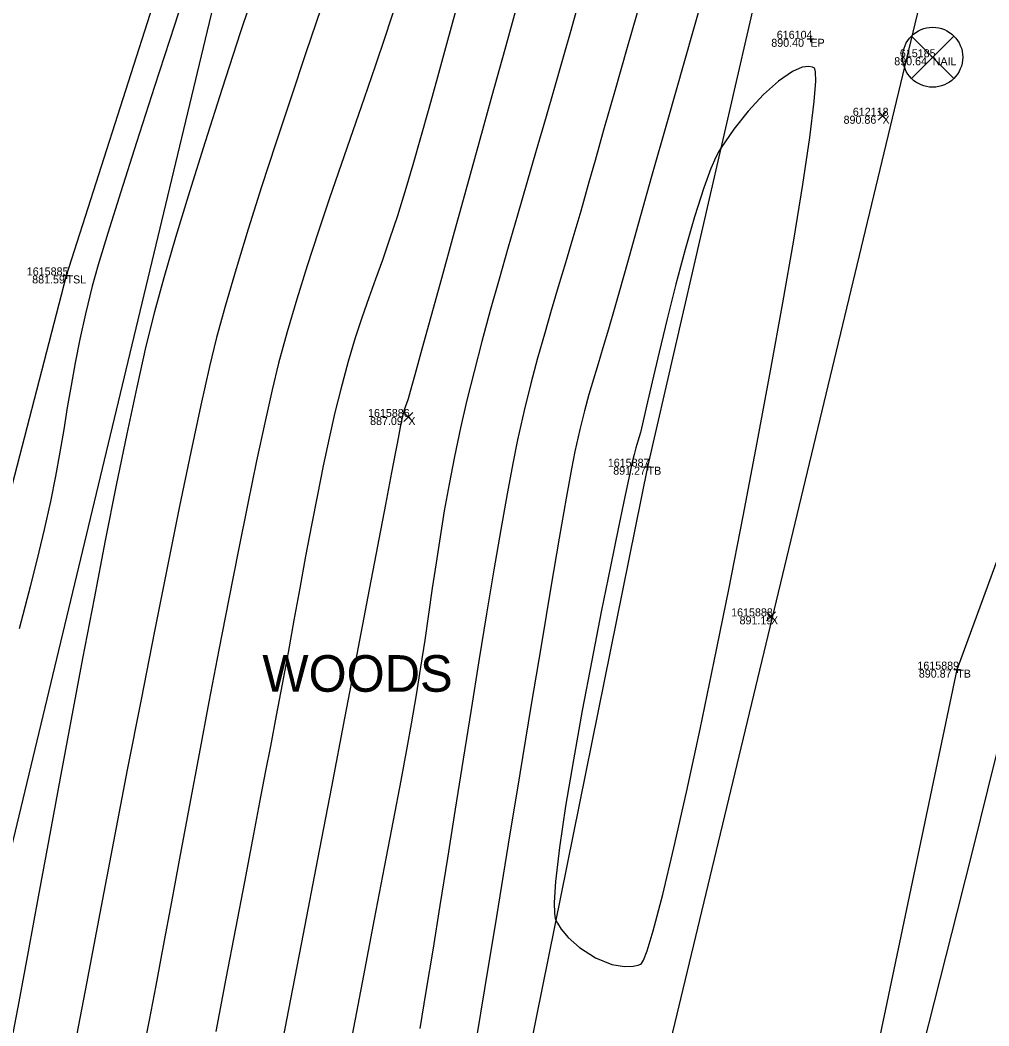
# Model space of a CAD drawing. Extents: x 1957117 to 1971063, y 701601 to 715861.
# Drawn here: x 1963043.18 to 1963085.54, y 704994.55 to 705038.52 of the extents above; entities that cross this region are included whole.
import ezdxf

# ---------------------------------------------------------------- set-up
doc = ezdxf.new("R2010")
doc.units = 0
for name, color, linetype in [('AP_X_Lights', 7, 'Continuous'), ('DT_X_Break_Line', 7, 'Continuous'), ('DT_X_Contour_Major', 7, 'Continuous'), ('DT_X_Contour_Minor', 7, 'Continuous'), ('GE_X_CL_20', 7, 'Continuous'), ('HY_X_Water_Edge', 7, 'Continuous'), ('PV_P_Drive', 7, 'Continuous'), ('PV_P_Shoulder', 7, 'Continuous'), ('RS_Raster1', 7, 'Continuous'), ('RW_X_Esmt_RR', 7, 'Continuous'), ('SC_Scratch1', 7, 'Continuous'), ('SC_Shading2', 7, 'Continuous'), ('SC_Shading5', 7, 'Continuous'), ('VG_X_Text', 7, 'Continuous')]:
    doc.layers.add(name, color=color, linetype=linetype)

msp = doc.modelspace()

# ---------------------------------------------------------------- linework, layer by layer
at = {"layer": 'AP_X_Lights'}
for p, q in [((1963080.693, 705034.14), (1963081.081, 705034.53)), ((1963080.693, 705034.53), (1963081.081, 705034.14)), ((1963059.959, 705020.97), (1963060.347, 705021.36)), ((1963059.959, 705021.36), (1963060.347, 705020.97)), ((1963075.818, 705012.254), (1963076.206, 705012.644)), ((1963075.818, 705012.644), (1963076.206, 705012.254))]:
    msp.add_line(p, q, dxfattribs=at)
at = {"layer": 'DT_X_Break_Line'}
for points in [[(1962854.549, 704243.654), (1962868.069, 704295.231), (1962879.669, 704344.313), (1962892.757, 704392.318), (1962905.964, 704443.142), (1962917.718, 704492.375), (1962926.962, 704538.336), (1962936.778, 704587.265), (1962949.215, 704630.669), (1962963.968, 704683.754), (1962972.038, 704733.348), (1962988.206, 704780.999), (1962994.689, 704830.943), (1963004.932, 704879.138), (1963021.822, 704927.498), (1963031.944, 704976.286), (1963045.21, 705027.355), (1963059.618, 705072.384), (1963067.267, 705121.949)], [(1962898.502, 704228.866), (1962909.862, 704285.214), (1962922.189, 704334.068), (1962935.173, 704382.087), (1962941.87, 704432.109), (1962957.87, 704479.084), (1962969.135, 704528.545), (1962980.039, 704577.268), (1962992.03, 704625.595), (1963002.128, 704674.596), (1963014.376, 704720.299), (1963028.69, 704776.02), (1963039.098, 704819.371), (1963047.66, 704863.952), (1963060.514, 704915.168), (1963074.044, 704961.959), (1963084.157, 705010.121), (1963093.862, 705036.7), (1963097.69, 705062.728), (1963110.134, 705110.941)], [(1963081.686, 705067.168), (1963070.617, 705018.992), (1963060.629, 704969.66), (1963044.793, 704921.859), (1963033.624, 704869.219), (1963022.038, 704824.561), (1963012.554, 704778.141), (1962998.858, 704727.004), (1962987.967, 704677.611), (1962975.675, 704626.305), (1962966.447, 704580.213), (1962950.262, 704533.092), (1962939.515, 704481.257), (1962926.044, 704436.037), (1962917.68, 704386.811), (1962906.11, 704337.415), (1962892.064, 704289.931), (1962881.011, 704234.451)]]:
    msp.add_lwpolyline(points, dxfattribs=at)
at = {"layer": 'DT_X_Contour_Major'}
for points in [[(1963073.043, 705039.615), (1963072.23, 705036.743), (1963071.475, 705034.076), (1963070.795, 705031.674), (1963070.208, 705029.599), (1963069.732, 705027.914), (1963069.384, 705026.681), (1963069.181, 705025.961), (1963068.907, 705025.003), (1963068.666, 705024.193), (1963068.449, 705023.483), (1963068.249, 705022.82), (1963068.055, 705022.156), (1963067.861, 705021.441), (1963067.656, 705020.623), (1963067.433, 705019.653), (1963067.284, 705018.896), (1963067.054, 705017.612), (1963066.752, 705015.867), (1963066.388, 705013.724), (1963065.973, 705011.25), (1963065.517, 705008.508), (1963065.031, 705005.564), (1963064.523, 705002.483), (1963064.005, 704999.328), (1963063.487, 704996.166), (1963062.978, 704993.06)], [(1963073.043, 705039.615), (1963072.23, 705036.743), (1963071.475, 705034.076), (1963070.795, 705031.674), (1963070.208, 705029.599), (1963069.732, 705027.914), (1963069.384, 705026.681), (1963069.181, 705025.961), (1963068.907, 705025.003), (1963068.666, 705024.193), (1963068.449, 705023.483), (1963068.249, 705022.82), (1963068.055, 705022.156), (1963067.861, 705021.441), (1963067.656, 705020.623), (1963067.433, 705019.653), (1963067.284, 705018.896), (1963067.054, 705017.612), (1963066.752, 705015.867), (1963066.388, 705013.724), (1963065.973, 705011.25), (1963065.517, 705008.508), (1963065.031, 705005.564), (1963064.523, 705002.483), (1963064.005, 704999.328), (1963063.487, 704996.166), (1963062.978, 704993.06)], [(1963059.576, 705039.134), (1963059.156, 705037.849), (1963058.702, 705036.502), (1963058.222, 705035.105), (1963057.724, 705033.669), (1963057.218, 705032.206), (1963056.712, 705030.727), (1963056.215, 705029.245), (1963055.735, 705027.771), (1963055.28, 705026.317), (1963054.86, 705024.894), (1963054.484, 705023.513), (1963054.198, 705022.349), (1963053.873, 705020.913), (1963053.515, 705019.243), (1963053.13, 705017.377), (1963052.723, 705015.354), (1963052.302, 705013.211), (1963051.871, 705010.986), (1963051.438, 705008.718), (1963051.007, 705006.443), (1963050.585, 705004.201), (1963050.179, 705002.029), (1963049.793, 704999.965), (1963049.434, 704998.047), (1963049.109, 704996.312), (1963048.822, 704994.8), (1963048.581, 704993.548)], [(1963059.576, 705039.134), (1963059.156, 705037.849), (1963058.702, 705036.502), (1963058.222, 705035.105), (1963057.724, 705033.669), (1963057.218, 705032.206), (1963056.712, 705030.727), (1963056.215, 705029.245), (1963055.735, 705027.771), (1963055.28, 705026.317), (1963054.86, 705024.894), (1963054.484, 705023.513), (1963054.198, 705022.349), (1963053.873, 705020.913), (1963053.515, 705019.243), (1963053.13, 705017.377), (1963052.723, 705015.354), (1963052.302, 705013.211), (1963051.871, 705010.986), (1963051.438, 705008.718), (1963051.007, 705006.443), (1963050.585, 705004.201), (1963050.179, 705002.029), (1963049.793, 704999.965), (1963049.434, 704998.047), (1963049.109, 704996.312), (1963048.822, 704994.8), (1963048.581, 704993.548)], [(1963086.056, 705007.148), (1963085.488, 705004.872), (1963084.849, 705002.326), (1963084.151, 704999.562), (1963083.409, 704996.63), (1963082.635, 704993.579)], [(1963086.056, 705007.148), (1963085.488, 705004.872), (1963084.849, 705002.326), (1963084.151, 704999.562), (1963083.409, 704996.63), (1963082.635, 704993.579)]]:
    msp.add_lwpolyline(points, dxfattribs=at)
at = {"layer": 'DT_X_Contour_Minor'}
for points in [[(1963050.854, 705041.158), (1963049.923, 705038.298), (1963049.054, 705035.614), (1963048.267, 705033.165), (1963047.582, 705031.01), (1963047.018, 705029.206), (1963046.596, 705027.813), (1963046.335, 705026.889), (1963046.035, 705025.675), (1963045.788, 705024.563), (1963045.582, 705023.527), (1963045.404, 705022.541), (1963045.243, 705021.579), (1963045.085, 705020.616), (1963044.918, 705019.627), (1963044.729, 705018.585), (1963044.506, 705017.466), (1963044.237, 705016.243), (1963044, 705015.265), (1963043.628, 705013.798), (1963043.139, 705011.906)], [(1963050.854, 705041.158), (1963049.923, 705038.298), (1963049.054, 705035.614), (1963048.267, 705033.165), (1963047.582, 705031.01), (1963047.018, 705029.206), (1963046.596, 705027.813), (1963046.335, 705026.889), (1963046.035, 705025.675), (1963045.788, 705024.563), (1963045.582, 705023.527), (1963045.404, 705022.541), (1963045.243, 705021.579), (1963045.085, 705020.616), (1963044.918, 705019.627), (1963044.729, 705018.585), (1963044.506, 705017.466), (1963044.237, 705016.243), (1963044, 705015.265), (1963043.628, 705013.798), (1963043.139, 705011.906)], [(1963053.626, 705040.44), (1963052.808, 705037.956), (1963052.018, 705035.528), (1963051.271, 705033.201), (1963050.585, 705031.016), (1963049.976, 705029.02), (1963049.459, 705027.254), (1963049.051, 705025.764), (1963048.683, 705024.265), (1963048.278, 705022.472), (1963047.842, 705020.429), (1963047.381, 705018.179), (1963046.902, 705015.762), (1963046.41, 705013.224), (1963045.912, 705010.605), (1963045.413, 705007.949), (1963044.919, 705005.298), (1963044.437, 705002.695), (1963043.972, 705000.183), (1963043.531, 704997.804), (1963043.119, 704995.602), (1963042.743, 704993.617)], [(1963053.626, 705040.44), (1963052.808, 705037.956), (1963052.018, 705035.528), (1963051.271, 705033.201), (1963050.585, 705031.016), (1963049.976, 705029.02), (1963049.459, 705027.254), (1963049.051, 705025.764), (1963048.683, 705024.265), (1963048.278, 705022.472), (1963047.842, 705020.429), (1963047.381, 705018.179), (1963046.902, 705015.762), (1963046.41, 705013.224), (1963045.912, 705010.605), (1963045.413, 705007.949), (1963044.919, 705005.298), (1963044.437, 705002.695), (1963043.972, 705000.183), (1963043.531, 704997.804), (1963043.119, 704995.602), (1963042.743, 704993.617)], [(1963067.676, 705039.542), (1963067.255, 705038.063), (1963066.927, 705036.902), (1963066.549, 705035.567), (1963066.155, 705034.2), (1963065.75, 705032.81), (1963065.339, 705031.405), (1963064.927, 705029.995), (1963064.519, 705028.588), (1963064.12, 705027.192), (1963063.735, 705025.817), (1963063.369, 705024.47), (1963063.027, 705023.161), (1963062.714, 705021.899), (1963062.435, 705020.691), (1963062.169, 705019.435), (1963061.936, 705018.229), (1963061.729, 705017.062), (1963061.542, 705015.921), (1963061.369, 705014.796), (1963061.204, 705013.676), (1963061.041, 705012.549), (1963060.872, 705011.404), (1963060.693, 705010.23), (1963060.497, 705009.015), (1963060.277, 705007.749), (1963060.086, 705006.704), (1963059.82, 705005.279), (1963059.488, 705003.522), (1963059.101, 705001.483), (1963058.668, 704999.21), (1963058.197, 704996.752), (1963057.699, 704994.158)], [(1963067.676, 705039.542), (1963067.255, 705038.063), (1963066.927, 705036.902), (1963066.549, 705035.567), (1963066.155, 705034.2), (1963065.75, 705032.81), (1963065.339, 705031.405), (1963064.927, 705029.995), (1963064.519, 705028.588), (1963064.12, 705027.192), (1963063.735, 705025.817), (1963063.369, 705024.47), (1963063.027, 705023.161), (1963062.714, 705021.899), (1963062.435, 705020.691), (1963062.169, 705019.435), (1963061.936, 705018.229), (1963061.729, 705017.062), (1963061.542, 705015.921), (1963061.369, 705014.796), (1963061.204, 705013.676), (1963061.041, 705012.549), (1963060.872, 705011.404), (1963060.693, 705010.23), (1963060.497, 705009.015), (1963060.277, 705007.749), (1963060.086, 705006.704), (1963059.82, 705005.279), (1963059.488, 705003.522), (1963059.101, 705001.483), (1963058.668, 704999.21), (1963058.197, 704996.752), (1963057.699, 704994.158)], [(1963070.355, 705039.512), (1963069.728, 705037.318), (1963069.17, 705035.364), (1963068.696, 705033.699), (1963068.319, 705032.373), (1963068.054, 705031.432), (1963067.695, 705030.17), (1963067.353, 705029.002), (1963067.025, 705027.904), (1963066.709, 705026.852), (1963066.402, 705025.823), (1963066.103, 705024.791), (1963065.81, 705023.734), (1963065.518, 705022.628), (1963065.227, 705021.449), (1963064.934, 705020.172), (1963064.719, 705019.13), (1963064.471, 705017.808), (1963064.194, 705016.246), (1963063.894, 705014.482), (1963063.575, 705012.556), (1963063.242, 705010.508), (1963062.9, 705008.377), (1963062.554, 705006.202), (1963062.208, 705004.022), (1963061.867, 705001.877), (1963061.537, 704999.806), (1963061.221, 704997.849), (1963060.926, 704996.046), (1963060.654, 704994.434)], [(1963070.355, 705039.512), (1963069.728, 705037.318), (1963069.17, 705035.364), (1963068.696, 705033.699), (1963068.319, 705032.373), (1963068.054, 705031.432), (1963067.695, 705030.17), (1963067.353, 705029.002), (1963067.025, 705027.904), (1963066.709, 705026.852), (1963066.402, 705025.823), (1963066.103, 705024.791), (1963065.81, 705023.734), (1963065.518, 705022.628), (1963065.227, 705021.449), (1963064.934, 705020.172), (1963064.719, 705019.13), (1963064.471, 705017.808), (1963064.194, 705016.246), (1963063.894, 705014.482), (1963063.575, 705012.556), (1963063.242, 705010.508), (1963062.9, 705008.377), (1963062.554, 705006.202), (1963062.208, 705004.022), (1963061.867, 705001.877), (1963061.537, 704999.806), (1963061.221, 704997.849), (1963060.926, 704996.046), (1963060.654, 704994.434)], [(1963056.339, 705039.052), (1963055.676, 705037.091), (1963055.012, 705035.111), (1963054.362, 705033.144), (1963053.737, 705031.223), (1963053.152, 705029.379), (1963052.62, 705027.646), (1963052.154, 705026.055), (1963051.767, 705024.639), (1963051.459, 705023.371), (1963051.08, 705021.684), (1963050.641, 705019.631), (1963050.151, 705017.265), (1963049.619, 705014.639), (1963049.055, 705011.807), (1963048.467, 705008.821), (1963047.866, 705005.734), (1963047.261, 705002.6), (1963046.661, 704999.471), (1963046.075, 704996.401), (1963045.513, 704993.442)], [(1963056.339, 705039.052), (1963055.676, 705037.091), (1963055.012, 705035.111), (1963054.362, 705033.144), (1963053.737, 705031.223), (1963053.152, 705029.379), (1963052.62, 705027.646), (1963052.154, 705026.055), (1963051.767, 705024.639), (1963051.459, 705023.371), (1963051.08, 705021.684), (1963050.641, 705019.631), (1963050.151, 705017.265), (1963049.619, 705014.639), (1963049.055, 705011.807), (1963048.467, 705008.821), (1963047.866, 705005.734), (1963047.261, 705002.6), (1963046.661, 704999.471), (1963046.075, 704996.401), (1963045.513, 704993.442)], [(1963064.899, 705039.139), (1963064.37, 705037.232), (1963063.811, 705035.213), (1963063.238, 705033.142), (1963062.667, 705031.08), (1963062.116, 705029.086), (1963061.601, 705027.223), (1963061.138, 705025.549), (1963060.745, 705024.126), (1963060.437, 705023.014), (1963060.231, 705022.273), (1963060.145, 705021.965), (1963060.062, 705021.714), (1963059.991, 705021.516), (1963059.917, 705021.263), (1963059.859, 705021.012), (1963059.803, 705020.728), (1963059.743, 705020.398), (1963059.671, 705020.014), (1963059.599, 705019.643), (1963059.425, 705018.733), (1963059.158, 705017.339), (1963058.809, 705015.515), (1963058.388, 705013.315), (1963057.904, 705010.793), (1963057.369, 705008.003), (1963056.793, 705005.001), (1963056.185, 705001.84), (1963055.557, 704998.574), (1963054.918, 704995.257), (1963054.279, 704991.945)], [(1963064.899, 705039.139), (1963064.37, 705037.232), (1963063.811, 705035.213), (1963063.238, 705033.142), (1963062.667, 705031.08), (1963062.116, 705029.086), (1963061.601, 705027.223), (1963061.138, 705025.549), (1963060.745, 705024.126), (1963060.437, 705023.014), (1963060.231, 705022.273), (1963060.145, 705021.965), (1963060.062, 705021.714), (1963059.991, 705021.516), (1963059.917, 705021.263), (1963059.859, 705021.012), (1963059.803, 705020.728), (1963059.743, 705020.398), (1963059.671, 705020.014), (1963059.599, 705019.643), (1963059.425, 705018.733), (1963059.158, 705017.339), (1963058.809, 705015.515), (1963058.388, 705013.315), (1963057.904, 705010.793), (1963057.369, 705008.003), (1963056.793, 705005.001), (1963056.185, 705001.84), (1963055.557, 704998.574), (1963054.918, 704995.257), (1963054.279, 704991.945)], [(1963062.238, 705038.949), (1963061.83, 705037.458), (1963061.434, 705036.017), (1963061.053, 705034.646), (1963060.692, 705033.366), (1963060.356, 705032.196), (1963060.049, 705031.155), (1963059.677, 705029.963), (1963059.336, 705028.936), (1963059.018, 705028.029), (1963058.716, 705027.192), (1963058.423, 705026.378), (1963058.131, 705025.538), (1963057.835, 705024.625), (1963057.527, 705023.591), (1963057.2, 705022.388), (1963056.946, 705021.359), (1963056.69, 705020.237), (1963056.434, 705019.034), (1963056.178, 705017.763), (1963055.921, 705016.44), (1963055.664, 705015.075), (1963055.407, 705013.683), (1963055.15, 705012.278), (1963054.893, 705010.871), (1963054.637, 705009.478), (1963054.381, 705008.11), (1963054.126, 705006.781), (1963053.916, 705005.701), (1963053.652, 705004.327), (1963053.34, 705002.696), (1963052.986, 705000.842), (1963052.597, 704998.801), (1963052.179, 704996.61), (1963051.739, 704994.304)], [(1963062.238, 705038.949), (1963061.83, 705037.458), (1963061.434, 705036.017), (1963061.053, 705034.646), (1963060.692, 705033.366), (1963060.356, 705032.196), (1963060.049, 705031.155), (1963059.677, 705029.963), (1963059.336, 705028.936), (1963059.018, 705028.029), (1963058.716, 705027.192), (1963058.423, 705026.378), (1963058.131, 705025.538), (1963057.835, 705024.625), (1963057.527, 705023.591), (1963057.2, 705022.388), (1963056.946, 705021.359), (1963056.69, 705020.237), (1963056.434, 705019.034), (1963056.178, 705017.763), (1963055.921, 705016.44), (1963055.664, 705015.075), (1963055.407, 705013.683), (1963055.15, 705012.278), (1963054.893, 705010.871), (1963054.637, 705009.478), (1963054.381, 705008.11), (1963054.126, 705006.781), (1963053.916, 705005.701), (1963053.652, 705004.327), (1963053.34, 705002.696), (1963052.986, 705000.842), (1963052.597, 704998.801), (1963052.179, 704996.61), (1963051.739, 704994.304)]]:
    msp.add_lwpolyline(points, dxfattribs=at)
msp.add_lwpolyline([(1963073.816, 705032.916), (1963073.748, 705032.803), (1963073.607, 705032.532), (1963073.385, 705032.023), (1963073.074, 705031.178), (1963072.669, 705029.911), (1963072.26, 705028.482), (1963071.857, 705026.969), (1963071.475, 705025.451), (1963071.125, 705024.004), (1963070.821, 705022.707), (1963070.575, 705021.637), (1963070.4, 705020.873), (1963070.308, 705020.491), (1963070.197, 705020.111), (1963070.108, 705019.815), (1963070.024, 705019.519), (1963069.932, 705019.134), (1963069.839, 705018.7), (1963069.635, 705017.741), (1963069.345, 705016.351), (1963068.989, 705014.622), (1963068.592, 705012.647), (1963068.175, 705010.52), (1963067.761, 705008.333), (1963067.373, 705006.179), (1963067.032, 705004.153), (1963066.763, 705002.346), (1963066.587, 705000.851), (1963066.528, 704999.943), (1963066.54, 704999.461), (1963066.576, 704999.246), (1963066.604, 704999.172), (1963066.676, 704999.039), (1963066.844, 704998.78), (1963067.151, 704998.411), (1963067.642, 704997.97), (1963068.335, 704997.527), (1963069.056, 704997.235), (1963069.607, 704997.135), (1963069.984, 704997.15), (1963070.209, 704997.206), (1963070.312, 704997.25), (1963070.348, 704997.28), (1963070.433, 704997.421), (1963070.594, 704997.827), (1963070.864, 704998.704), (1963071.281, 705000.285), (1963071.771, 705002.332), (1963072.32, 705004.766), (1963072.913, 705007.512), (1963073.534, 705010.489), (1963074.168, 705013.623), (1963074.8, 705016.833), (1963075.416, 705020.044), (1963075.999, 705023.178), (1963076.535, 705026.156), (1963077.008, 705028.901), (1963077.404, 705031.336), (1963077.707, 705033.383), (1963077.903, 705034.965), (1963077.971, 705035.843), (1963077.966, 705036.249), (1963077.934, 705036.391), (1963077.909, 705036.421), (1963077.835, 705036.457), (1963077.669, 705036.492), (1963077.384, 705036.461), (1963076.947, 705036.277), (1963076.335, 705035.854), (1963075.681, 705035.259), (1963075.02, 705034.54), (1963074.387, 705033.744)], close=True, dxfattribs=at)
msp.add_lwpolyline([(1963073.816, 705032.916), (1963073.748, 705032.803), (1963073.607, 705032.532), (1963073.385, 705032.023), (1963073.074, 705031.178), (1963072.669, 705029.911), (1963072.26, 705028.482), (1963071.857, 705026.969), (1963071.475, 705025.451), (1963071.125, 705024.004), (1963070.821, 705022.707), (1963070.575, 705021.637), (1963070.4, 705020.873), (1963070.308, 705020.491), (1963070.197, 705020.111), (1963070.108, 705019.815), (1963070.024, 705019.519), (1963069.932, 705019.134), (1963069.839, 705018.7), (1963069.635, 705017.741), (1963069.345, 705016.351), (1963068.989, 705014.622), (1963068.592, 705012.647), (1963068.175, 705010.52), (1963067.761, 705008.333), (1963067.373, 705006.179), (1963067.032, 705004.153), (1963066.763, 705002.346), (1963066.587, 705000.851), (1963066.528, 704999.943), (1963066.54, 704999.461), (1963066.576, 704999.246), (1963066.604, 704999.172), (1963066.676, 704999.039), (1963066.844, 704998.78), (1963067.151, 704998.411), (1963067.642, 704997.97), (1963068.335, 704997.527), (1963069.056, 704997.235), (1963069.607, 704997.135), (1963069.984, 704997.15), (1963070.209, 704997.206), (1963070.312, 704997.25), (1963070.348, 704997.28), (1963070.433, 704997.421), (1963070.594, 704997.827), (1963070.864, 704998.704), (1963071.281, 705000.285), (1963071.771, 705002.332), (1963072.32, 705004.766), (1963072.913, 705007.512), (1963073.534, 705010.489), (1963074.168, 705013.623), (1963074.8, 705016.833), (1963075.416, 705020.044), (1963075.999, 705023.178), (1963076.535, 705026.156), (1963077.008, 705028.901), (1963077.404, 705031.336), (1963077.707, 705033.383), (1963077.903, 705034.965), (1963077.971, 705035.843), (1963077.966, 705036.249), (1963077.934, 705036.391), (1963077.909, 705036.421), (1963077.835, 705036.457), (1963077.669, 705036.492), (1963077.384, 705036.461), (1963076.947, 705036.277), (1963076.335, 705035.854), (1963075.681, 705035.259), (1963075.02, 705034.54), (1963074.387, 705033.744)], close=True, dxfattribs=at)
at = {"layer": 'GE_X_CL_20'}
msp.add_lwpolyline([(1963418.3, 706437.397), (1962895.621, 704261.062)], dxfattribs=at)
at = {"layer": 'HY_X_Water_Edge'}
msp.add_spline([(1963191.723, 701994.048), (1963062.047, 702441.167), (1962863.491, 703169.356), (1962827.53, 703438.691), (1962823.213, 703537.412), (1962817.962, 703593.874), (1962817.97, 703697.316), (1962828.582, 703804.235), (1962836.461, 703844.734), (1962850.687, 703896.004), (1962867.251, 703938.846), (1962873.848, 703992.355), (1962884.135, 704091.371), (1962891.241, 704140.854), (1962897.382, 704180.529), (1962905.467, 704230.979), (1962943.949, 704328.022), (1962948.537, 704378.842), (1962964.114, 704426.264), (1963004.885, 704570.73), (1963042.054, 704716.522), (1963062.038, 704814.417), (1963072.171, 704860.237), (1963090.023, 704956.798), (1963107.066, 705031.783), (1963133.773, 705105.742), (1963148.685, 705206.74), (1963175.48, 705301.059), (1963191.635, 705353.417), (1963210.988, 705447.286), (1963219.532, 705497.27), (1963230.124, 705549.475), (1963251.052, 705591.159), (1963275.289, 705693.429), (1963292.982, 705784.032), (1963302.841, 705839.645), (1963335.126, 705936.766), (1963359.752, 706046.75), (1963389.133, 706177.299), (1963417.827, 706273.456), (1963475.868, 706451.902), (1963533.782, 706640.53), (1963553.86, 706696.984), (1963580.184, 706715.425), (1963609.172, 706718.73), (1963617.062, 706714.691), (1963619.447, 706694.678), (1963564.282, 706533.07), (1963531.853, 706395.229), (1963434.4, 706006.96), (1963354.09, 705679.186), (1963237.513, 705206.07), (1963167.369, 704892.962), (1963059.145, 704434.176), (1962907.914, 703908.742), (1962877.458, 703703.326), (1962898.357, 703412.121), (1962942.65, 703052.267), (1963048.963, 702674.866), (1963191.468, 702189.666), (1963245.396, 702019.832)], degree=3, dxfattribs=at)
at = {"layer": 'PV_P_Drive'}
for p, q in [((1963077.592, 705037.7), (1963077.884, 705037.7)), ((1963077.738, 705037.846), (1963077.738, 705037.554)), ((1963077.738, 705037.7), (1963077.738, 705037.7)), ((1963045.064, 705027.355), (1963045.356, 705027.355)), ((1963045.21, 705027.501), (1963045.21, 705027.209)), ((1963045.21, 705027.355), (1963045.21, 705027.355)), ((1963070.471, 705018.992), (1963070.763, 705018.992)), ((1963070.617, 705019.138), (1963070.617, 705018.846)), ((1963070.617, 705018.992), (1963070.617, 705018.992)), ((1963084.011, 705010.121), (1963084.303, 705010.121)), ((1963084.157, 705010.267), (1963084.157, 705009.975)), ((1963084.157, 705010.121), (1963084.157, 705010.121))]:
    msp.add_line(p, q, dxfattribs=at)
at = {"layer": 'RW_X_Esmt_RR'}
msp.add_lwpolyline([(1962866.45, 704268.068), (1963123.345, 705337.727), (1963135.496, 705336.937), (1963400.797, 706441.601)], dxfattribs=at)
at = {"layer": 'SC_Shading2'}
for p, q in [((1963082.156, 705037.822), (1963084.012, 705035.966)), ((1963082.156, 705035.966), (1963084.012, 705037.822))]:
    msp.add_line(p, q, dxfattribs=at)
msp.add_circle((1963083.084, 705036.894), 1.312, dxfattribs=at)
at = {"layer": 'SC_Shading5'}
for points in [[(1963026.912, 704294.121), (1963138.818, 704737.794), (1963251.679, 705213.963), (1963374.306, 705730.111), (1963454.783, 706045.593), (1963517.244, 706296.713), (1963562.763, 706479.256), (1963580.13, 706553.799), (1963589.678, 706586.994)], [(1963609.915, 706579.703), (1963587.283, 706499.153), (1963552.056, 706354.005), (1963480.911, 706069.234), (1963357.401, 705576.869), (1963272.751, 705226.931), (1963210.247, 704956.481), (1963044.97, 704288.881)]]:
    msp.add_spline(points, degree=3, dxfattribs=at)

# ---------------------------------------------------------------- texts
at = {"layer": 'PV_P_Shoulder'}
for s, p in [('890.40', (1963076.027, 705037.35)), ('890.64', (1963081.403, 705036.544)), ('890.86', (1963079.187, 705033.985)), ('881.59', (1963043.706, 705027.005)), ('887.09', (1963058.483, 705020.815)), ('891.27', (1963069.115, 705018.642)), ('891.19', (1963074.64, 705012.099)), ('890.87', (1963082.479, 705009.771))]:
    msp.add_text(s, height=0.35, dxfattribs=at).set_placement(p)
at = {"layer": 'RS_Raster1'}
for s, p in [('616104', (1963076.267, 705037.7)), ('615185', (1963081.649, 705036.894)), ('612118', (1963079.592, 705034.335)), ('1615885', (1963043.471, 705027.355)), ('1615886', (1963058.392, 705021.165)), ('1615887', (1963068.878, 705018.992)), ('1615888', (1963074.271, 705012.449)), ('1615889', (1963082.416, 705010.121))]:
    msp.add_text(s, height=0.35, dxfattribs=at).set_placement(p)
at = {"layer": 'SC_Scratch1'}
for s, p in [('EP', (1963077.738, 705037.35)), ('NAIL', (1963083.084, 705036.544)), ('X', (1963080.887, 705033.985)), ('TSL', (1963045.21, 705027.005)), ('X', (1963060.153, 705020.815)), ('TB', (1963070.617, 705018.642)), ('X', (1963076.012, 705012.099)), ('TB', (1963084.157, 705009.771))]:
    msp.add_text(s, height=0.35, dxfattribs=at).set_placement(p)
at = {"layer": 'VG_X_Text'}
msp.add_text('WOODS', height=1.6, dxfattribs=at).set_placement((1963053.772, 705009.153))

doc.saveas('drawing.dxf')
